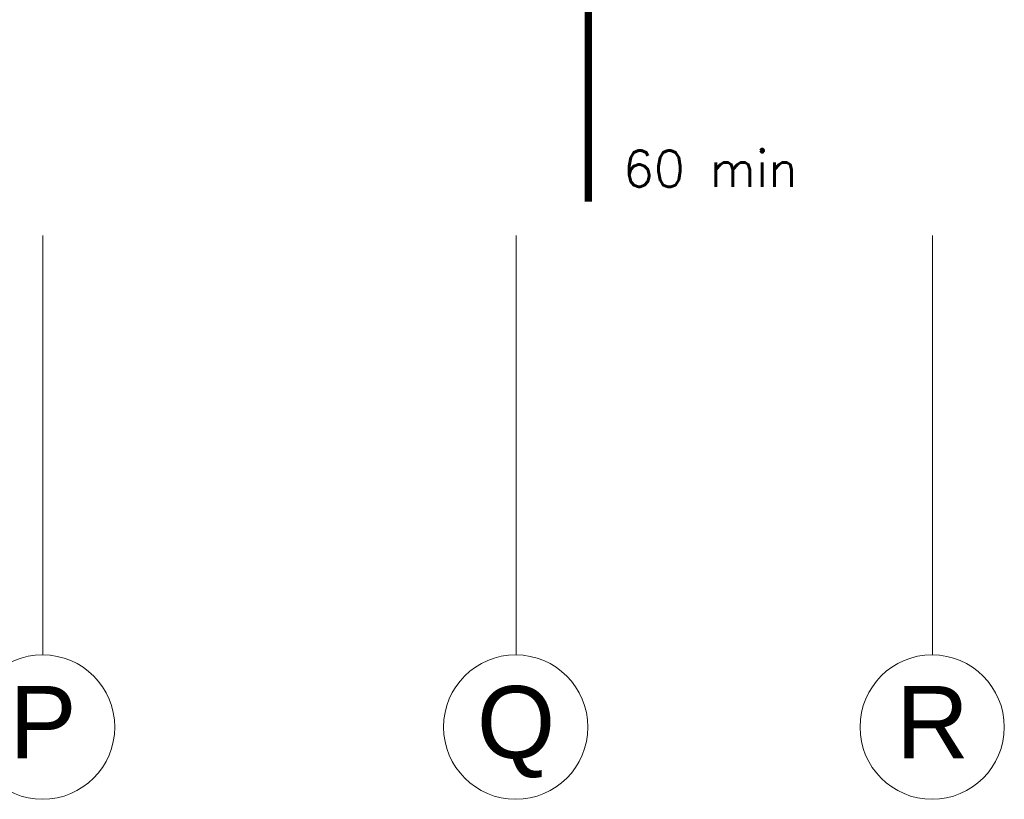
# Model space of a CAD drawing. Header units: millimetres. Extents: x -13022 to 1371524, y -38729 to 632593.
# Tile 281 of 381: x 647032 to 655219, y 565698 to 572176. Entities that reach past the tile are written whole.
import ezdxf
from ezdxf.enums import TextEntityAlignment as Align
from ezdxf.lldxf.tags import DXFTag

# ---------------------------------------------------------------- set-up
doc = ezdxf.new("R2010")
doc.units = ezdxf.units.MM
doc.header["$LTSCALE"] = 35
doc.linetypes.add('AI9-LType1', pattern=[1.69333, 0.846665, -0.846665])
for name, color, linetype, lineweight in [('A LIJN 1', 1, 'Continuous', 20), ('Al65----_beveiliging-inst', 92, 'Continuous', 9), ('B95 tekst', 7, 'Continuous', 25)]:
    doc.layers.add(name, color=color, linetype=linetype, lineweight=lineweight)
doc.styles.add('Algemeen', font='simplex.shx', dxfattribs={"height": 2.5})
doc.styles.add('Arial21', font='arial.ttf', dxfattribs={"height": 0.1800000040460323})
tags = doc.linetypes.add('DIVIDE2', pattern=[0.625, 0.25, -0.125, 0, -0.125, 0, -0.125]).pattern_tags.tags
tags[14:15] = [DXFTag(74, 4), DXFTag(75, 0), DXFTag(340, '0'), DXFTag(46, 1.0), DXFTag(50, 0.0), DXFTag(44, 0.0), DXFTag(45, 0.0)]
tags[12:13] = [DXFTag(74, 4), DXFTag(75, 0), DXFTag(340, '0'), DXFTag(46, 1.0), DXFTag(50, 0.0), DXFTag(44, 0.0), DXFTag(45, 0.0)]
tags[10:11] = [DXFTag(74, 4), DXFTag(75, 0), DXFTag(340, '0'), DXFTag(46, 1.0), DXFTag(50, 0.0), DXFTag(44, 0.0), DXFTag(45, 0.0)]
tags[8:9] = [DXFTag(74, 4), DXFTag(75, 0), DXFTag(340, '0'), DXFTag(46, 1.0), DXFTag(50, 0.0), DXFTag(44, 0.0), DXFTag(45, 0.0)]
tags[6:7] = [DXFTag(74, 4), DXFTag(75, 0), DXFTag(340, '0'), DXFTag(46, 1.0), DXFTag(50, 0.0), DXFTag(44, 0.0), DXFTag(45, 0.0)]
tags[4:5] = [DXFTag(74, 4), DXFTag(75, 0), DXFTag(340, '0'), DXFTag(46, 1.0), DXFTag(50, 0.0), DXFTag(44, 0.0), DXFTag(45, 0.0)]

msp = doc.modelspace()

# ---------------------------------------------------------------- linework, layer by layer
at = {"layer": 'A LIJN 1', "color": 1, "linetype": 'DIVIDE2'}
for p, q in [((647225.4339336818, 570382.8631702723), (647225.4339336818, 566897.8712204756)), ((651159.1368698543, 570382.8631702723), (651159.1368698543, 566897.8712204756)), ((654621.6399025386, 570382.8631702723), (654621.6399025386, 566897.8712204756))]:
    msp.add_line(p, q, dxfattribs=at)
at = {"layer": 'A LIJN 1', "color": 2, "linetype": 'Continuous', "lineweight": 0}
for centre, major_axis, ratio, start_param, end_param in [((647223.0044423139, 566297.8708530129), (0.3598198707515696, 599.9998892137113), 0.9997128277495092, 5.607877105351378e-06, 6.283180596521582), ((651156.7083431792, 566297.8708530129), (0.3598390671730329, 599.9998892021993), 0.9997176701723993, 5.639853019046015e-06, 6.28318062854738), ((654619.2113711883, 566297.8708530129), (0.3598233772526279, 599.9998892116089), 0.9997152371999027, 5.613709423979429e-06, 6.28318060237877)]:
    msp.add_ellipse(centre, major_axis=major_axis, ratio=ratio, start_param=start_param, end_param=end_param, dxfattribs=at)
at = {"layer": 'Al65----_beveiliging-inst', "color": 92, "linetype": 'AI9-LType1', "lineweight": 0, "ltscale": 0.1, "const_width": 60, "flags": 128}
msp.add_lwpolyline([(647980.990466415, 602469.1428219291), (649488.3055088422, 601220.2624264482), (649488.3055088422, 583726.2646089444), (651761.1717607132, 583726.2646089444), (651761.1717607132, 570662.8386910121)], dxfattribs=at)

# ---------------------------------------------------------------- texts
at = {"layer": 'A LIJN 1', "linetype": 'ByBlock', "style": 'Arial21'}
for s, height, p in [('P', 600.0000121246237, (647225.4339336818, 566039.3025717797)), ('Q', 600.0000121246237, (651159.1368698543, 566039.3025717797)), ('R', 600.000012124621, (654621.6399025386, 566039.3025717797))]:
    msp.add_text(s, height=height, rotation=359.9654665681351, dxfattribs=at).set_placement(p, align=Align.CENTER)
at = {"layer": 'B95 tekst', "style": 'Algemeen'}
msp.add_text('60 min', height=300, dxfattribs=at).set_placement((652048.7531873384, 570788.2886321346))

doc.saveas('drawing.dxf')
